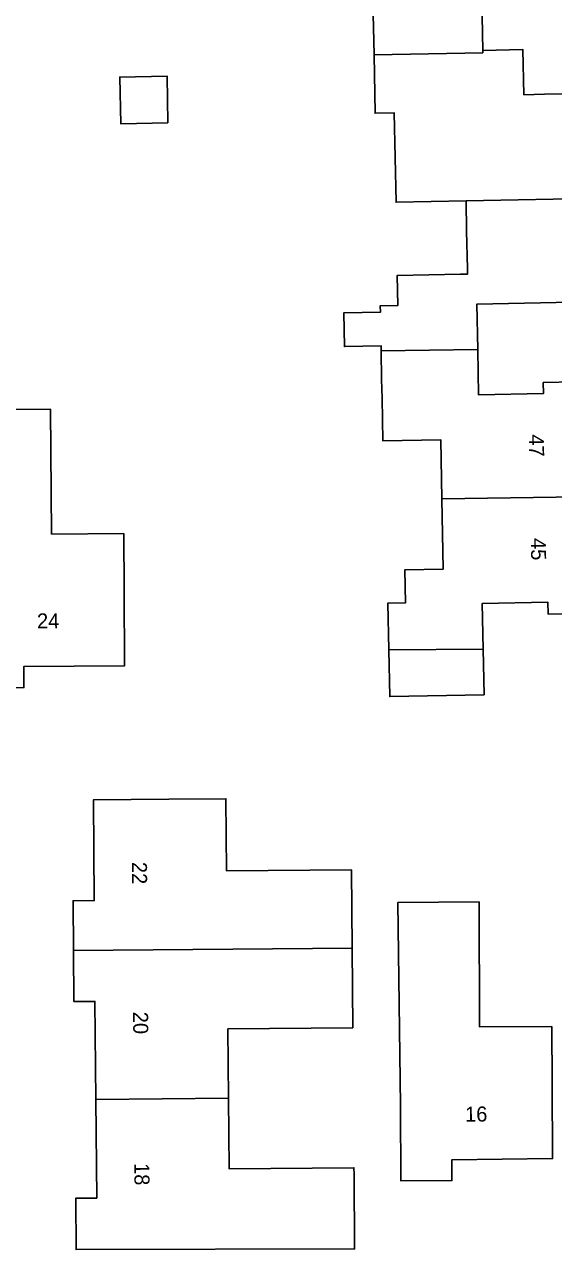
# Model space of a CAD drawing. Extents: x 157320 to 158835, y 386650 to 388491.
# Drawn here: x 157944.6 to 157979.8, y 387682.3 to 387763.8 of the extents above; entities that cross this region are included whole.
import ezdxf

# ---------------------------------------------------------------- set-up
doc = ezdxf.new("R2010")
doc.units = 0
for name, color, linetype in [('IMGEO_Erf', 7, 'Continuous'), ('IMGEO_Pand', 7, 'Continuous'), ('IMGEO_Pand_nummerreeks', 7, 'Continuous')]:
    doc.layers.add(name, color=color, linetype=linetype)

msp = doc.modelspace()

# ---------------------------------------------------------------- linework, layer by layer
at = {"layer": 'IMGEO_Erf'}
for points in [[(157981.49, 387724.579), (157979.431, 387724.539), (157979.416, 387725.333), (157975.064, 387725.249), (157975.122, 387722.212), (157975.18, 387719.175), (157968.904, 387719.055), (157968.844, 387722.166), (157968.785, 387725.277), (157969.964, 387725.299), (157969.922, 387727.487), (157972.47, 387727.535), (157972.38, 387732.205), (157972.305, 387736.132), (157968.449, 387736.058), (157968.395, 387738.905), (157968.371, 387740.151), (157968.335, 387742.04), (157968.328, 387742.381), (157965.892, 387742.335), (157965.849, 387744.57), (157968.285, 387744.617), (157968.277, 387745.05), (157969.447, 387745.072), (157969.409, 387747.065), (157973.612, 387747.146), (157974.076, 387747.143), (157974.069, 387747.522), (157974.022, 387750), (157973.983, 387752.018), (157969.325, 387751.926), (157969.211, 387757.869), (157967.936, 387757.845), (157967.862, 387761.734), (157967.793, 387765.339)], [(157975.021, 387765.478), (157975.087, 387762.025), (157977.768, 387762.077), (157977.825, 387759.08), (157979.202, 387759.107), (157980.721, 387759.136)], [(157981.036, 387745.281), (157974.701, 387745.16), (157974.759, 387742.136), (157974.817, 387739.119), (157979.131, 387739.202), (157979.117, 387739.937), (157981.215, 387739.978)]]:
    msp.add_lwpolyline(points, dxfattribs=at)
for points in [[(157954.165, 387757.21), (157951.02, 387757.149), (157950.961, 387760.257), (157954.106, 387760.317)], [(157951.224, 387729.892), (157951.249, 387726.101), (157951.281, 387721.101), (157944.579, 387721.052), (157944.589, 387719.651), (157941.288, 387719.625), (157937.897, 387719.599), (157937.885, 387720.999), (157931.385, 387720.941), (157924.783, 387720.882), (157924.796, 387719.482), (157921.399, 387719.459), (157921.334, 387724.459), (157921.159, 387737.972), (157926.543, 387738.012), (157926.606, 387729.706), (157931.306, 387729.742), (157935.913, 387729.777), (157935.85, 387738.083), (157941.123, 387738.123), (157946.358, 387738.162), (157946.42, 387729.856)], [(157958.018, 387712.264), (157958.058, 387707.462), (157966.363, 387707.532), (157966.407, 387702.326), (157966.451, 387697.026), (157958.147, 387696.956), (157958.186, 387692.348), (157958.225, 387687.651), (157966.53, 387687.721), (157966.533, 387687.319), (157966.57, 387682.319), (157948.052, 387682.282), (157948.029, 387685.693), (157949.427, 387685.706), (157949.367, 387692.268), (157949.307, 387698.783), (157947.909, 387698.77), (157947.883, 387702.156), (157947.857, 387705.473), (157949.259, 387705.483), (157949.213, 387712.19), (157954.213, 387712.232)], [(157979.68, 387697.112), (157979.703, 387693.326), (157979.733, 387688.326), (157973.046, 387688.247), (157973.039, 387686.86), (157969.64, 387686.851), (157969.615, 387691.851), (157969.448, 387705.37), (157974.844, 387705.397), (157974.885, 387697.088)]]:
    msp.add_lwpolyline(points, close=True, dxfattribs=at)
at = {"layer": 'IMGEO_Pand'}
for points in [[(157975.087, 387762.025), (157975.021, 387765.478), (157967.793, 387765.339), (157967.862, 387761.734), (157975.09, 387761.873)], [(157983.095, 387759.203), (157982.95, 387759.201), (157982.936, 387759.896), (157980.707, 387759.853), (157980.721, 387759.136), (157979.202, 387759.107), (157977.825, 387759.08), (157977.768, 387762.077), (157975.087, 387762.025), (157975.09, 387761.873), (157967.862, 387761.734), (157967.936, 387757.845), (157969.211, 387757.869), (157969.325, 387751.926), (157973.983, 387752.018), (157983.229, 387752.204)], [(157954.165, 387757.21), (157954.106, 387760.317), (157950.961, 387760.257), (157951.02, 387757.149)], [(157983.271, 387750), (157983.229, 387752.204), (157973.983, 387752.018), (157974.022, 387750), (157974.069, 387747.522), (157974.076, 387747.143), (157973.612, 387747.146), (157969.409, 387747.065), (157969.447, 387745.072), (157968.277, 387745.05), (157968.285, 387744.617), (157965.849, 387744.57), (157965.892, 387742.335), (157968.328, 387742.381), (157968.335, 387742.04), (157974.759, 387742.136), (157974.701, 387745.16), (157981.036, 387745.281), (157981.052, 387744.488), (157983.261, 387744.531), (157983.246, 387745.301), (157983.361, 387745.303)], [(157981.381, 387739.171), (157981.231, 387739.168), (157981.215, 387739.978), (157979.117, 387739.937), (157979.131, 387739.202), (157974.817, 387739.119), (157974.759, 387742.136), (157968.335, 387742.04), (157968.371, 387740.151), (157968.395, 387738.905), (157968.449, 387736.058), (157972.305, 387736.132), (157972.38, 387732.205), (157981.512, 387732.336)], [(157941.288, 387719.625), (157944.589, 387719.651), (157944.579, 387721.052), (157951.281, 387721.101), (157951.249, 387726.101), (157951.224, 387729.892), (157946.42, 387729.856), (157946.358, 387738.162), (157941.123, 387738.123)], [(157972.38, 387732.205), (157972.47, 387727.535), (157969.922, 387727.487), (157969.964, 387725.299), (157968.785, 387725.277), (157968.844, 387722.166), (157975.122, 387722.212), (157975.064, 387725.249), (157979.416, 387725.333), (157979.431, 387724.539), (157981.49, 387724.579), (157981.475, 387725.379), (157981.645, 387725.382), (157981.512, 387732.336)], [(157975.122, 387722.212), (157968.844, 387722.166), (157968.904, 387719.055), (157975.18, 387719.175)], [(157966.407, 387702.326), (157966.363, 387707.532), (157958.058, 387707.462), (157958.018, 387712.264), (157954.213, 387712.232), (157949.213, 387712.19), (157949.259, 387705.483), (157947.857, 387705.473), (157947.883, 387702.156)], [(157979.703, 387693.326), (157979.68, 387697.112), (157974.885, 387697.088), (157974.844, 387705.397), (157969.448, 387705.37), (157969.615, 387691.851), (157969.64, 387686.851), (157973.039, 387686.86), (157973.046, 387688.247), (157979.733, 387688.326)], [(157966.407, 387702.326), (157947.883, 387702.156), (157947.909, 387698.77), (157949.307, 387698.783), (157949.367, 387692.268), (157958.186, 387692.348), (157958.147, 387696.956), (157966.451, 387697.026)], [(157958.186, 387692.348), (157949.367, 387692.268), (157949.427, 387685.706), (157948.029, 387685.693), (157948.052, 387682.282), (157966.57, 387682.319), (157966.533, 387687.319), (157966.53, 387687.721), (157958.225, 387687.651)]]:
    msp.add_lwpolyline(points, close=True, dxfattribs=at)

# ---------------------------------------------------------------- texts
at = {"layer": 'IMGEO_Pand_nummerreeks'}
for s, rotation, p in [('47', 271.09414, (157978.152, 387736.487)), ('45', 271.09683, (157978.284, 387729.593)), ('24', 0.36728, (157945.456, 387723.584)), ('22', 270.44289, (157951.765, 387708.058)), ('20', 270.44289, (157951.842, 387698.091)), ('16', 0.67686, (157973.918, 387690.777)), ('18', 270.52452, (157951.926, 387688.031))]:
    msp.add_text(s, height=1, rotation=rotation, dxfattribs=at).set_placement(p)

doc.saveas('drawing.dxf')
